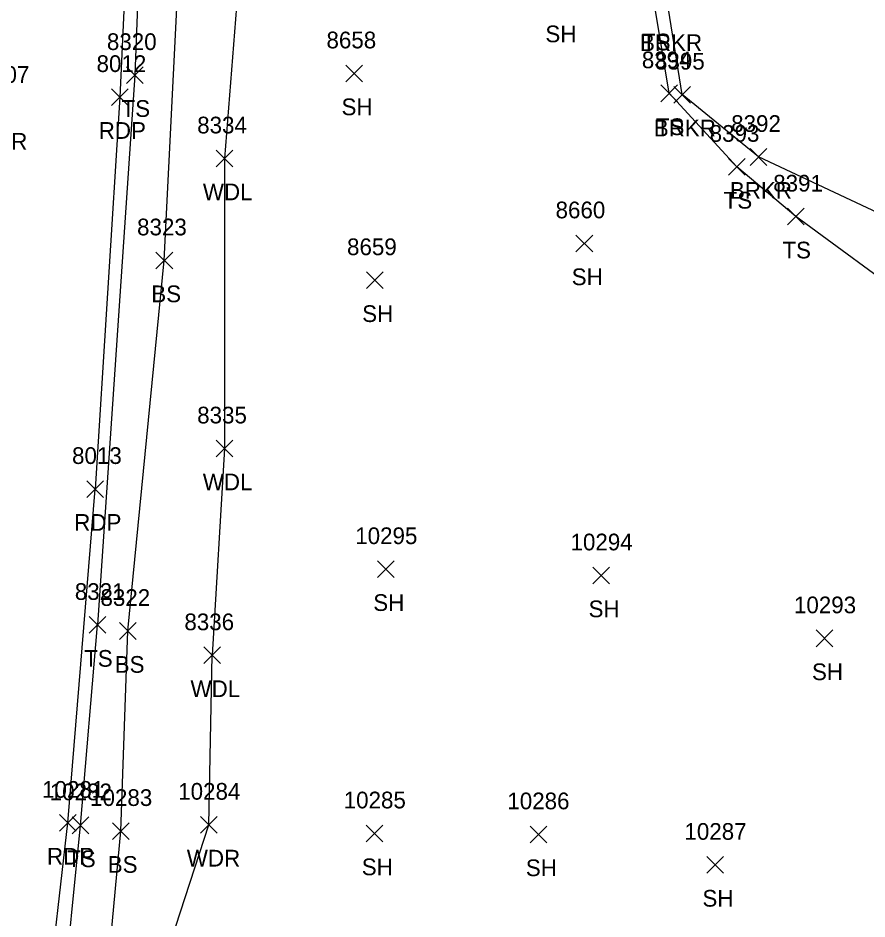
# Model space of a CAD drawing. Extents: x 1482574 to 1485769, y 580696 to 595649.
# Drawn here: x 1485155 to 1485256.6, y 581125.1 to 581233 of the extents above; entities that cross this region are included whole.
import ezdxf

# ---------------------------------------------------------------- set-up
doc = ezdxf.new("R2010")
doc.units = 0
for name, color, linetype in [('L_A', 7, 'Continuous'), ('L_I', 7, 'Continuous'), ('L_TIC', 7, 'Continuous'), ('LAWA', 7, 'Continuous'), ('LAWE', 7, 'Continuous'), ('LELB', 7, 'Continuous'), ('P_A', 7, 'Continuous'), ('P_I', 7, 'Continuous'), ('P_TIC', 7, 'Continuous'), ('PET', 7, 'Continuous')]:
    doc.layers.add(name, color=color, linetype=linetype)

msp = doc.modelspace()

# ---------------------------------------------------------------- linework, layer by layer
at = {"layer": 'L_TIC'}
for points in [[(1485167.98, 581225.13), (1485169.98, 581227.13)], [(1485169.98, 581225.13), (1485167.98, 581227.13)], [(1485194.21, 581225.33), (1485196.21, 581227.33)], [(1485196.21, 581225.33), (1485194.21, 581227.33)], [(1485231.89, 581222.95), (1485233.89, 581224.95)], [(1485233.89, 581222.95), (1485231.89, 581224.95)], [(1485233.47, 581222.79), (1485235.47, 581224.78)], [(1485235.47, 581222.79), (1485233.47, 581224.78)], [(1485178.69, 581215.15), (1485180.69, 581217.15)], [(1485180.69, 581215.15), (1485178.69, 581217.15)], [(1485242.58, 581215.33), (1485244.58, 581217.33)], [(1485244.58, 581215.33), (1485242.58, 581217.33)], [(1485240.01, 581214.15), (1485242.01, 581216.15)], [(1485242.01, 581214.15), (1485240.01, 581216.15)], [(1485247.04, 581208.19), (1485249.04, 581210.19)], [(1485249.04, 581208.19), (1485247.04, 581210.19)], [(1485221.75, 581204.99), (1485223.75, 581206.99)], [(1485223.75, 581204.99), (1485221.75, 581206.99)], [(1485171.5, 581202.95), (1485173.5, 581204.95)], [(1485173.5, 581202.95), (1485171.5, 581204.95)], [(1485196.68, 581200.58), (1485198.68, 581202.58)], [(1485198.68, 581200.58), (1485196.68, 581202.58)], [(1485178.69, 581180.44), (1485180.69, 581182.44)], [(1485180.69, 581180.44), (1485178.69, 581182.44)], [(1485198.01, 581166), (1485200.01, 581168)], [(1485200.01, 581166), (1485198.01, 581168)], [(1485223.77, 581165.25), (1485225.77, 581167.25)], [(1485225.77, 581165.25), (1485223.77, 581167.25)], [(1485163.49, 581159.32), (1485165.49, 581161.32)], [(1485165.49, 581159.32), (1485163.49, 581161.32)], [(1485167.12, 581158.6), (1485169.12, 581160.6)], [(1485169.12, 581158.6), (1485167.12, 581160.6)], [(1485250.5, 581157.72), (1485252.5, 581159.72)], [(1485252.5, 581157.72), (1485250.5, 581159.72)], [(1485177.21, 581155.69), (1485179.21, 581157.69)], [(1485179.21, 581155.69), (1485177.21, 581157.69)], [(1485161.46, 581135.34), (1485163.46, 581137.34)], [(1485163.46, 581135.34), (1485161.46, 581137.34)], [(1485176.83, 581135.41), (1485178.83, 581137.41)], [(1485178.83, 581135.41), (1485176.83, 581137.41)], [(1485166.29, 581134.66), (1485168.29, 581136.66)], [(1485168.29, 581134.66), (1485166.29, 581136.66)], [(1485196.63, 581134.37), (1485198.63, 581136.37)], [(1485198.63, 581134.37), (1485196.63, 581136.37)], [(1485216.27, 581134.26), (1485218.27, 581136.26)], [(1485218.27, 581134.26), (1485216.27, 581136.26)], [(1485237.4, 581130.61), (1485239.4, 581132.61)], [(1485239.4, 581130.61), (1485237.4, 581132.61)]]:
    msp.add_lwpolyline(points, dxfattribs=at)
at = {"layer": 'LAWA'}
for points in [[(1485185.15, 581322.68), (1485184.58, 581299.97), (1485184.04, 581276.59), (1485186.2, 581270.75), (1485182.47, 581251.05), (1485179.69, 581216.15), (1485179.69, 581181.44), (1485178.21, 581156.69)], [(1485177.83, 581136.41), (1485178.21, 581156.69)], [(1485090.09, 580767.38), (1485113.93, 580805.62), (1485124.67, 580844.97), (1485127.36, 580859.71), (1485132.08, 580862.45), (1485132.47, 580865.93), (1485133.13, 580868.32), (1485135.53, 580873.95), (1485147.16, 580875.13), (1485157.85, 580878.44), (1485151.2, 580888.48), (1485151.29, 580905.75), (1485152.48, 580913.28), (1485162.05, 580941.52), (1485162.56, 580967.49), (1485161.39, 581018.87), (1485163.44, 581059.47), (1485163.19, 581091.44), (1485177.83, 581136.41)]]:
    msp.add_lwpolyline(points, dxfattribs=at)
at = {"layer": 'LAWE'}
msp.add_lwpolyline([(1485364.63, 581186.29), (1485351.85, 581199.26), (1485344.05, 581203.55), (1485334.83, 581196.93), (1485324.09, 581192.81), (1485311.88, 581188.77), (1485287.13, 581192.44), (1485263.74, 581206.89), (1485243.58, 581216.33), (1485234.47, 581223.79), (1485232.82, 581234.01), (1485239.54, 581253.71), (1485237.14, 581263.3), (1485247.7, 581282.83), (1485252.83, 581306.34), (1485254.65, 581327.22), (1485258.55, 581349.93), (1485254.18, 581377.44), (1485246.39, 581379.79)], dxfattribs=at)
at = {"layer": 'LELB'}
for points in [[(1485168.12, 581159.6), (1485172.5, 581203.95), (1485174.71, 581248.51), (1485182.56, 581265.73), (1485179.8, 581287.2), (1485181.49, 581314.16), (1485182.67, 581324.03)], [(1485172.83, 581318.85), (1485170.67, 581270.85), (1485168.98, 581226.13), (1485164.49, 581160.32)], [(1485306.39, 581138.29), (1485302.95, 581154.06), (1485311.99, 581168.32), (1485320.19, 581188.84), (1485314.12, 581187.37), (1485290.18, 581187.43), (1485262.28, 581198.75), (1485248.04, 581209.19), (1485241.01, 581215.15), (1485232.89, 581223.95), (1485231.24, 581234.09)], [(1485162.46, 581136.34), (1485164.49, 581160.32)], [(1485167.29, 581135.66), (1485168.12, 581159.6)], [(1485141.9, 580987.21), (1485146.62, 581020.2), (1485153.71, 581060.8), (1485158.09, 581092.27), (1485162.46, 581136.34)], [(1485163.19, 581091.44), (1485167.29, 581135.66)]]:
    msp.add_lwpolyline(points, dxfattribs=at)
at = {"layer": 'P_TIC'}
for points in [[(1485166.16, 581222.5), (1485168.16, 581224.5)], [(1485168.16, 581222.5), (1485166.16, 581224.5)], [(1485163.23, 581175.59), (1485165.23, 581177.59)], [(1485165.23, 581175.59), (1485163.23, 581177.59)], [(1485159.97, 581135.64), (1485161.97, 581137.64)], [(1485161.97, 581135.64), (1485159.97, 581137.64)]]:
    msp.add_lwpolyline(points, dxfattribs=at)
at = {"layer": 'PET'}
for points in [[(1485171.32, 581319.12), (1485169.4, 581271.84), (1485167.16, 581223.5), (1485164.23, 581176.59)], [(1485160.97, 581136.64), (1485164.23, 581176.59)], [(1485075.28, 580769.14), (1485087.11, 580802.21), (1485102.51, 580848.51), (1485115.76, 580893.02), (1485126.66, 580933.62), (1485135.55, 580972.24), (1485145.04, 581020.23), (1485151.6, 581060.97), (1485155.93, 581092.6), (1485160.97, 581136.64)]]:
    msp.add_lwpolyline(points, dxfattribs=at)

# ---------------------------------------------------------------- texts
at = {"layer": 'L_A'}
for s, p in [('SH', (1485218.09, 581230.06)), ('BRKR', (1485229.41, 581229.01)), ('TS', (1485229.65, 581229.09)), ('TS', (1485167.38, 581221.13)), ('SH', (1485193.7, 581221.33)), ('BRKR', (1485231.06, 581218.79)), ('TS', (1485231.3, 581218.95)), ('WDL', (1485177.11, 581211.15)), ('BRKR', (1485240.17, 581211.33)), ('TS', (1485239.42, 581210.15)), ('TS', (1485246.45, 581204.19)), ('SH', (1485221.24, 581200.99)), ('BS', (1485170.94, 581198.95)), ('SH', (1485196.17, 581196.58)), ('WDL', (1485177.1, 581176.44)), ('SH', (1485197.5, 581162)), ('SH', (1485223.26, 581161.25)), ('TS', (1485162.9, 581155.32)), ('BS', (1485166.56, 581154.6)), ('SH', (1485249.99, 581153.72)), ('WDL', (1485175.63, 581151.69)), ('TS', (1485160.87, 581131.34)), ('WDR', (1485175.19, 581131.41)), ('BS', (1485165.73, 581130.66)), ('SH', (1485196.12, 581130.37)), ('SH', (1485215.75, 581130.26)), ('SH', (1485236.88, 581126.61))]:
    msp.add_text(s, height=2, dxfattribs=at).set_placement(p)
at = {"layer": 'L_I'}
for s, p in [('8320', (1485165.63, 581229.13)), ('8658', (1485191.9, 581229.33)), ('8394', (1485229.63, 581226.95)), ('8395', (1485231.21, 581226.79)), ('8334', (1485176.43, 581219.15)), ('8392', (1485240.32, 581219.33)), ('8393', (1485237.75, 581218.15)), ('8391', (1485245.35, 581212.19)), ('8660', (1485219.31, 581208.99)), ('8323', (1485169.24, 581206.95)), ('8659', (1485194.36, 581204.58)), ('8335', (1485176.43, 581184.44)), ('10295', (1485195.34, 581170)), ('10294', (1485221.1, 581169.25)), ('8321', (1485161.79, 581163.32)), ('8322', (1485164.86, 581162.6)), ('10293', (1485247.83, 581161.72)), ('8336', (1485174.9, 581159.69)), ('10282', (1485158.79, 581139.34)), ('10283', (1485163.62, 581138.66)), ('10284', (1485174.16, 581139.41)), ('10285', (1485193.96, 581138.37)), ('10286', (1485213.54, 581138.26)), ('10287', (1485234.73, 581134.61))]:
    msp.add_text(s, height=2, dxfattribs=at).set_placement(p)
at = {"layer": 'P_A'}
for s, p in [('RDP', (1485164.65, 581218.5)), ('CR', (1485152.25, 581217.2)), ('RDP', (1485161.72, 581171.59)), ('RDP', (1485158.46, 581131.64))]:
    msp.add_text(s, height=2, dxfattribs=at).set_placement(p)
at = {"layer": 'P_I'}
for s, p in [('8012', (1485164.39, 581226.5)), ('8007', (1485150.4, 581225.2)), ('8013', (1485161.46, 581179.59)), ('10281', (1485157.87, 581139.64))]:
    msp.add_text(s, height=2, dxfattribs=at).set_placement(p)

doc.saveas('drawing.dxf')
